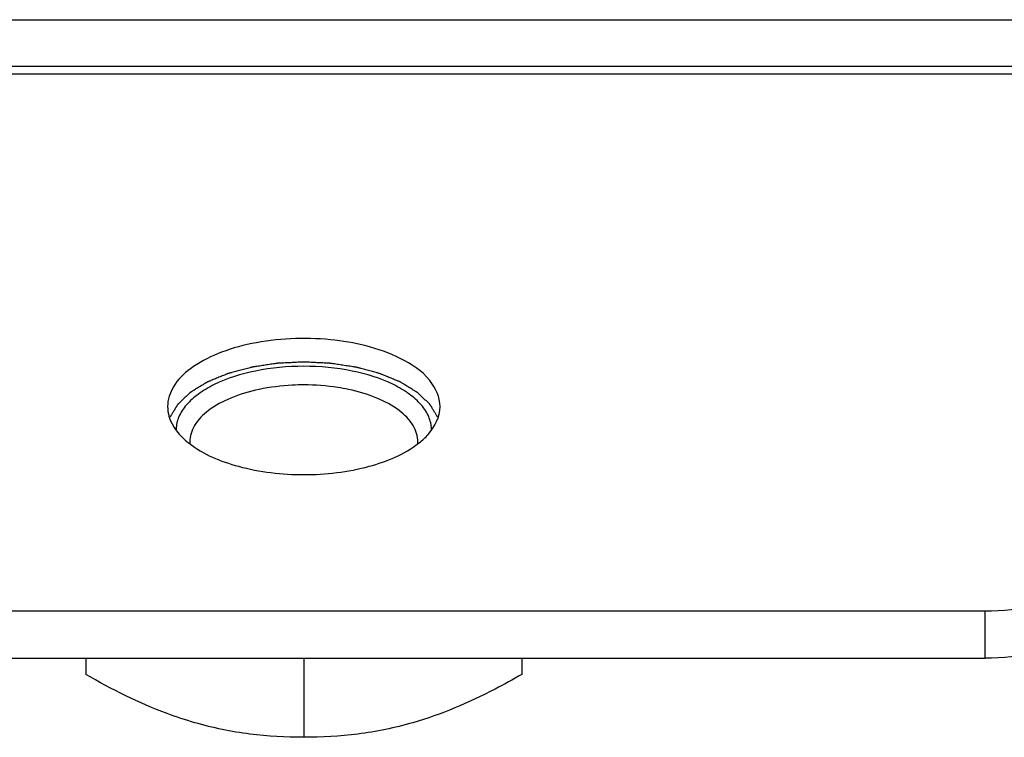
# Model space of a CAD drawing. Header units: millimetres. Extents: x 1117 to 38156, y -1945 to 7303.
# Tile 381 of 656: x 16521 to 16557, y 2380 to 2406. Entities that reach past the tile are written whole.
import ezdxf

# ---------------------------------------------------------------- set-up
doc = ezdxf.new("R2010")
doc.units = ezdxf.units.MM

msp = doc.modelspace()

# ---------------------------------------------------------------- linework, layer by layer
at = {"color": 7, "linetype": 'Continuous'}
for p, q in [((16334.461, 2405.889), (16665.761, 2405.889)), ((16389.961, 2404.189), (16665.761, 2404.189)), ((16560.961, 2403.895), (16440.961, 2403.895)), ((16445.961, 2384.189), (16555.961, 2384.189)), ((16555.961, 2382.457), (16555.961, 2384.189)), ((16445.961, 2382.457), (16555.961, 2382.457)), ((16522.961, 2382.457), (16522.961, 2381.858)), ((16530.961, 2382.457), (16530.961, 2379.549)), ((16538.961, 2382.457), (16538.961, 2381.858))]:
    msp.add_line(p, q, dxfattribs=at)
for centre, radius, start, end in [((16528.707, 2392.848), 3.181, 231.5298, 231.9807), ((16527.822, 2390.39), 1.049, 180.0003, 182.1153), ((16534.1, 2390.39), 1.049, 357.8847, 359.9997), ((16533.214, 2392.848), 3.181, 308.0193, 308.4702)]:
    msp.add_arc(centre, radius, start, end, dxfattribs=at)
for points, knots in [([(16535.961, 2391.689), (16535.961, 2392.033), (16535.587, 2392.817), (16534.146, 2393.745), (16532.332, 2394.168), (16530.48, 2394.213), (16529.08, 2394.043), (16527.832, 2393.684), (16526.834, 2393.161), (16526.147, 2392.501), (16525.961, 2391.942), (16525.961, 2391.689)], [0, 0, 0, 0, 0.085502, 0.197908, 0.41795, 0.539679, 0.658791, 0.767888, 0.861336, 0.937139, 1, 1, 1, 1]), ([(16530.961, 2393.323), (16530.89, 2393.32), (16530.748, 2393.313), (16530.536, 2393.302), (16530.359, 2393.294), (16530.235, 2393.288), (16530.164, 2393.284), (16530.111, 2393.282), (16530.067, 2393.279), (16530.031, 2393.278), (16530.009, 2393.276), (16529.991, 2393.276), (16529.974, 2393.273), (16529.944, 2393.269), (16529.885, 2393.26), (16529.8, 2393.247), (16529.663, 2393.226), (16529.527, 2393.206), (16529.391, 2393.185), (16529.289, 2393.17), (16529.204, 2393.157), (16529.144, 2393.148), (16529.11, 2393.143), (16529.089, 2393.14), (16529.072, 2393.137), (16529.054, 2393.135), (16529.035, 2393.129), (16529.011, 2393.123), (16528.963, 2393.11), (16528.891, 2393.091), (16528.795, 2393.065), (16528.667, 2393.031), (16528.54, 2392.997), (16528.412, 2392.963), (16528.332, 2392.942), (16528.268, 2392.925), (16528.228, 2392.914), (16528.2, 2392.906), (16528.186, 2392.903), (16528.178, 2392.901), (16528.172, 2392.898), (16528.163, 2392.894), (16528.149, 2392.888), (16528.125, 2392.879), (16528.091, 2392.864), (16528.036, 2392.842), (16527.967, 2392.814), (16527.885, 2392.78), (16527.802, 2392.746), (16527.72, 2392.712), (16527.637, 2392.678), (16527.568, 2392.65), (16527.513, 2392.627), (16527.479, 2392.613), (16527.455, 2392.603), (16527.441, 2392.598), (16527.433, 2392.594), (16527.426, 2392.591), (16527.42, 2392.588), (16527.41, 2392.582), (16527.39, 2392.57), (16527.362, 2392.553), (16527.317, 2392.525), (16527.261, 2392.491), (16527.193, 2392.45), (16527.125, 2392.408), (16527.035, 2392.353), (16526.956, 2392.305), (16526.888, 2392.264), (16526.86, 2392.247), (16526.837, 2392.233), (16526.82, 2392.223), (16526.806, 2392.215), (16526.798, 2392.206), (16526.789, 2392.198), (16526.778, 2392.188), (16526.761, 2392.172), (16526.74, 2392.152), (16526.714, 2392.128), (16526.68, 2392.097), (16526.638, 2392.057), (16526.586, 2392.009), (16526.535, 2391.961), (16526.484, 2391.913), (16526.441, 2391.873), (16526.407, 2391.841), (16526.382, 2391.817), (16526.363, 2391.799), (16526.35, 2391.787), (16526.343, 2391.781), (16526.337, 2391.775), (16526.332, 2391.766), (16526.326, 2391.756), (16526.315, 2391.738), (16526.302, 2391.717), (16526.287, 2391.691), (16526.266, 2391.657), (16526.24, 2391.614), (16526.209, 2391.562), (16526.168, 2391.493), (16526.116, 2391.407), (16526.075, 2391.338), (16526.054, 2391.304)], [0, 0, 0, 0, 0.03125, 0.0625, 0.09375, 0.109375, 0.117188, 0.125, 0.132812, 0.136719, 0.140625, 0.142578, 0.144531, 0.148438, 0.15625, 0.171875, 0.1875, 0.21875, 0.234375, 0.25, 0.265625, 0.273438, 0.277344, 0.28125, 0.283203, 0.285156, 0.289062, 0.292969, 0.296875, 0.3125, 0.328125, 0.34375, 0.375, 0.390625, 0.40625, 0.414062, 0.421875, 0.425781, 0.427734, 0.428711, 0.429688, 0.431641, 0.433594, 0.4375, 0.445312, 0.453125, 0.46875, 0.484375, 0.5, 0.515625, 0.53125, 0.546875, 0.554688, 0.5625, 0.566406, 0.568359, 0.570312, 0.571289, 0.572266, 0.574219, 0.578125, 0.585938, 0.59375, 0.609375, 0.625, 0.640625, 0.65625, 0.6875, 0.695312, 0.703125, 0.707031, 0.710938, 0.714844, 0.716797, 0.71875, 0.722656, 0.726562, 0.734375, 0.742188, 0.75, 0.765625, 0.78125, 0.796875, 0.8125, 0.828125, 0.835938, 0.84375, 0.851562, 0.853516, 0.855469, 0.857422, 0.859375, 0.863281, 0.867188, 0.875, 0.882812, 0.890625, 0.90625, 0.921875, 0.9375, 0.96875, 1, 1, 1, 1]), ([(16530.961, 2393.167), (16530.366, 2393.167), (16529.238, 2393.062), (16527.931, 2392.662), (16527.102, 2392.18), (16526.652, 2391.783), (16526.357, 2391.342), (16526.278, 2391.017), (16526.273, 2390.862)], [0, 0, 0, 0, 0.31729, 0.600205, 0.721054, 0.82631, 0.917615, 1, 1, 1, 1]), ([(16535.867, 2391.304), (16535.847, 2391.338), (16535.806, 2391.406), (16535.755, 2391.491), (16535.714, 2391.559), (16535.684, 2391.61), (16535.658, 2391.653), (16535.638, 2391.687), (16535.622, 2391.713), (16535.61, 2391.734), (16535.599, 2391.751), (16535.593, 2391.762), (16535.588, 2391.77), (16535.582, 2391.776), (16535.576, 2391.782), (16535.563, 2391.794), (16535.545, 2391.812), (16535.52, 2391.835), (16535.486, 2391.867), (16535.445, 2391.906), (16535.395, 2391.953), (16535.345, 2392), (16535.295, 2392.047), (16535.253, 2392.087), (16535.22, 2392.118), (16535.195, 2392.142), (16535.174, 2392.161), (16535.158, 2392.177), (16535.147, 2392.187), (16535.139, 2392.195), (16535.131, 2392.203), (16535.116, 2392.211), (16535.099, 2392.222), (16535.076, 2392.236), (16535.048, 2392.254), (16535.002, 2392.282), (16534.945, 2392.317), (16534.853, 2392.373), (16534.762, 2392.429), (16534.67, 2392.485), (16534.613, 2392.52), (16534.567, 2392.548), (16534.539, 2392.566), (16534.519, 2392.578), (16534.509, 2392.584), (16534.503, 2392.588), (16534.496, 2392.59), (16534.487, 2392.594), (16534.474, 2392.6), (16534.45, 2392.61), (16534.415, 2392.624), (16534.36, 2392.646), (16534.292, 2392.675), (16534.209, 2392.709), (16534.127, 2392.743), (16534.045, 2392.777), (16533.962, 2392.811), (16533.894, 2392.839), (16533.839, 2392.861), (16533.805, 2392.876), (16533.777, 2392.887), (16533.762, 2392.893), (16533.752, 2392.898), (16533.744, 2392.9), (16533.73, 2392.903), (16533.703, 2392.911), (16533.664, 2392.921), (16533.601, 2392.938), (16533.523, 2392.959), (16533.397, 2392.993), (16533.241, 2393.035), (16533.1, 2393.073), (16533.006, 2393.099), (16532.967, 2393.109), (16532.935, 2393.118), (16532.912, 2393.124), (16532.893, 2393.129), (16532.875, 2393.132), (16532.849, 2393.136), (16532.81, 2393.142), (16532.741, 2393.152), (16532.654, 2393.166), (16532.55, 2393.182), (16532.412, 2393.203), (16532.273, 2393.224), (16532.135, 2393.245), (16532.048, 2393.258), (16531.988, 2393.268), (16531.957, 2393.272), (16531.94, 2393.275), (16531.922, 2393.275), (16531.9, 2393.277), (16531.864, 2393.278), (16531.819, 2393.281), (16531.766, 2393.283), (16531.694, 2393.287), (16531.569, 2393.293), (16531.39, 2393.302), (16531.175, 2393.313), (16531.032, 2393.32), (16530.961, 2393.323)], [0, 0, 0, 0, 0.03125, 0.0625, 0.078125, 0.09375, 0.109375, 0.117188, 0.125, 0.132812, 0.136719, 0.140625, 0.142578, 0.144531, 0.146484, 0.148438, 0.15625, 0.164062, 0.171875, 0.1875, 0.203125, 0.21875, 0.234375, 0.25, 0.257812, 0.265625, 0.273438, 0.277344, 0.28125, 0.283203, 0.285156, 0.289062, 0.292969, 0.296875, 0.304688, 0.3125, 0.328125, 0.34375, 0.375, 0.390625, 0.40625, 0.414062, 0.421875, 0.425781, 0.427734, 0.428711, 0.429688, 0.431641, 0.433594, 0.4375, 0.445312, 0.453125, 0.46875, 0.484375, 0.5, 0.515625, 0.53125, 0.546875, 0.554688, 0.5625, 0.566406, 0.570312, 0.571289, 0.572266, 0.574219, 0.578125, 0.585938, 0.59375, 0.609375, 0.625, 0.65625, 0.6875, 0.695312, 0.703125, 0.707031, 0.710938, 0.714844, 0.716797, 0.71875, 0.726562, 0.734375, 0.75, 0.765625, 0.78125, 0.8125, 0.828125, 0.84375, 0.851562, 0.855469, 0.857422, 0.859375, 0.863281, 0.867188, 0.875, 0.882812, 0.890625, 0.90625, 0.9375, 0.96875, 1, 1, 1, 1]), ([(16535.648, 2390.862), (16535.643, 2391.017), (16535.564, 2391.342), (16535.27, 2391.783), (16534.819, 2392.18), (16533.991, 2392.662), (16532.683, 2393.062), (16531.555, 2393.167), (16530.961, 2393.167)], [0, 0, 0, 0, 0.082385, 0.17369, 0.278946, 0.399795, 0.68271, 1, 1, 1, 1]), ([(16530.961, 2392.484), (16530.82, 2392.484), (16530.269, 2392.47), (16529.718, 2392.402), (16529.316, 2392.316)], [0, 0, 0, 0, 0.254877, 1, 1, 1, 1]), ([(16532.605, 2392.316), (16532.474, 2392.344), (16531.931, 2392.444), (16531.378, 2392.484), (16530.961, 2392.484)], [0, 0, 0, 0, 0.243471, 1, 1, 1, 1]), ([(16529.316, 2392.316), (16528.962, 2392.241), (16528.313, 2392.05), (16527.491, 2391.613), (16526.926, 2391.063), (16526.773, 2390.6), (16526.773, 2390.39)], [0, 0, 0, 0, 0.319511, 0.593083, 0.815292, 1, 1, 1, 1]), ([(16535.149, 2390.39), (16535.149, 2390.6), (16534.996, 2391.063), (16534.43, 2391.613), (16533.608, 2392.05), (16532.959, 2392.241), (16532.605, 2392.316)], [0, 0, 0, 0, 0.184708, 0.406917, 0.680489, 1, 1, 1, 1]), ([(16525.961, 2391.689), (16525.961, 2391.572), (16526.036, 2391.046), (16526.411, 2390.61), (16526.728, 2390.358)], [0, 0, 0, 0, 0.224935, 1, 1, 1, 1]), ([(16535.193, 2390.358), (16535.311, 2390.452), (16535.696, 2390.799), (16535.961, 2391.319), (16535.961, 2391.689)], [0, 0, 0, 0, 0.289468, 1, 1, 1, 1]), ([(16526.748, 2390.343), (16527.273, 2389.932), (16528.68, 2389.36), (16530.961, 2389.096), (16533.241, 2389.36), (16534.648, 2389.932), (16535.173, 2390.343)], [0, 0, 0, 0, 0.226141, 0.5, 0.773859, 1, 1, 1, 1]), ([(16555.961, 2384.189), (16556.602, 2384.189), (16557.818, 2384.302), (16559.414, 2384.806), (16560.587, 2385.562), (16560.961, 2386.346), (16560.961, 2386.689)], [0, 0, 0, 0, 0.319607, 0.603859, 0.828859, 1, 1, 1, 1]), ([(16560.961, 2384.957), (16560.961, 2384.614), (16560.587, 2383.83), (16559.414, 2383.074), (16557.818, 2382.57), (16556.602, 2382.457), (16555.961, 2382.457)], [0, 0, 0, 0, 0.171141, 0.396141, 0.680393, 1, 1, 1, 1]), ([(16526.961, 2380.085), (16526.619, 2380.183), (16525.231, 2380.644), (16523.917, 2381.306), (16522.961, 2381.858)], [0, 0, 0, 0, 0.243753, 1, 1, 1, 1]), ([(16538.961, 2381.858), (16538.637, 2381.671), (16537.359, 2380.966), (16536.005, 2380.386), (16534.961, 2380.085)], [0, 0, 0, 0, 0.255823, 1, 1, 1, 1]), ([(16530.961, 2379.549), (16530.3, 2379.549), (16528.949, 2379.621), (16527.622, 2379.894), (16526.961, 2380.085)], [0, 0, 0, 0, 0.489843, 1, 1, 1, 1]), ([(16534.961, 2380.085), (16534.3, 2379.894), (16532.972, 2379.621), (16531.621, 2379.549), (16530.961, 2379.549)], [0, 0, 0, 0, 0.510156, 1, 1, 1, 1])]:
    msp.add_open_spline(points, degree=3, knots=knots, dxfattribs=at)

doc.saveas('drawing.dxf')
